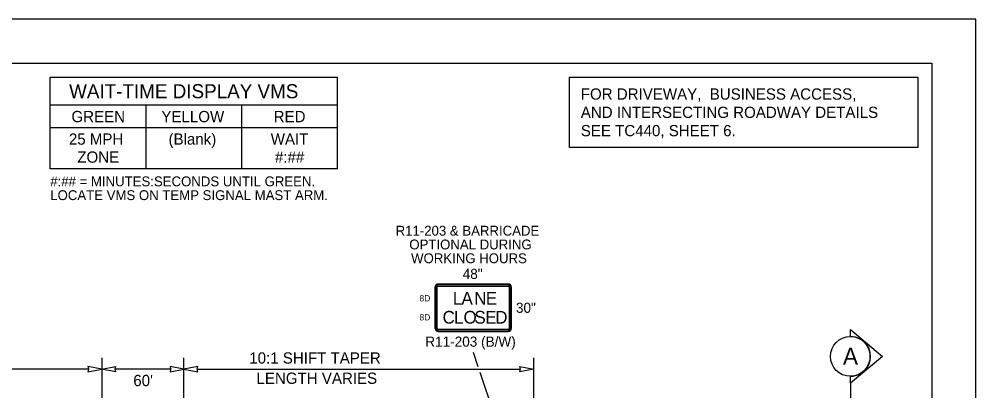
# Model space of a CAD drawing. Extents: x 99982 to 100176, y 99905 to 100011.
# Drawn here: x 100049.27 to 100056.06, y 99978.05 to 99980.69 of the extents above; entities that cross this region are included whole.
import ezdxf

# ---------------------------------------------------------------- set-up
doc = ezdxf.new("R2010")
doc.units = 0
for name, color, linetype in [('SH_GI_PlotLimits', 7, 'Continuous'), ('SH_GI_SheetBorder', 7, 'Continuous'), ('SH_TI_Tables', 7, 'Continuous'), ('SH_TI_WZSectionCut', 7, 'Continuous'), ('TR_SN_ConstructionSigns', 7, 'Continuous'), ('TR_WZ_PortableChangeMessageSign', 7, 'Continuous'), ('TR_WZ_WorkZoneDetails', 7, 'Continuous'), ('TR_WZ_WorkZoneTextCurrent', 7, 'Continuous')]:
    doc.layers.add(name, color=color, linetype=linetype)

msp = doc.modelspace()

# ---------------------------------------------------------------- linework, layer by layer
at = {"layer": 'SH_GI_PlotLimits'}
msp.add_lwpolyline([(100039.0625, 99969.6875), (100056.0625, 99969.6875), (100056.0625, 99980.6875), (100039.0625, 99980.6875)], close=True, dxfattribs=at)
at = {"layer": 'SH_GI_SheetBorder'}
for p, q in [((100040, 99980.375), (100055.75, 99980.375)), ((100055.75, 99980.375), (100055.75, 99970))]:
    msp.add_line(p, q, dxfattribs=at)
at = {"layer": 'SH_TI_Tables'}
msp.add_lwpolyline([(100053.1782, 99980.275), (100055.65, 99980.275), (100055.65, 99979.775), (100053.1782, 99979.775)], close=True, dxfattribs=at)
at = {"layer": 'SH_TI_WZSectionCut'}
for p, q in [((100055.1718, 99978.4317), (100055.1718, 99978.4816)), ((100055.1718, 99978.4816), (100055.4, 99978.2904)), ((100055.4, 99978.2904), (100055.1718, 99978.0993)), ((100055.1718, 99978.0993), (100055.1718, 99978.1492)), ((100055.1718, 99978.0993), (100055.1718, 99976.0193))]:
    msp.add_line(p, q, dxfattribs=at)
msp.add_circle((100055.1718, 99978.2904), 0.1412, dxfattribs=at)
msp.add_arc((100055.1718, 99978.2904), 0.1412, 269.99779, 90.00221, dxfattribs=at)
at = {"layer": 'TR_SN_ConstructionSigns'}
for p, q in [((100052.2247, 99978.4884), (100052.2247, 99978.7837)), ((100052.2247, 99978.7837), (100052.2247, 99978.4884)), ((100052.2247, 99978.7837), (100052.2247, 99978.4884)), ((100052.2303, 99978.7837), (100052.2303, 99978.4884)), ((100052.2388, 99978.4884), (100052.2388, 99978.7837)), ((100052.2458, 99978.8048), (100052.7436, 99978.8048)), ((100052.7436, 99978.8048), (100052.2458, 99978.8048)), ((100052.7436, 99978.8048), (100052.2458, 99978.8048)), ((100052.7436, 99978.7992), (100052.2458, 99978.7992)), ((100052.2458, 99978.7907), (100052.7436, 99978.7907)), ((100052.7506, 99978.7837), (100052.7506, 99978.4884)), ((100052.7591, 99978.4884), (100052.7591, 99978.7837)), ((100052.7647, 99978.7837), (100052.7647, 99978.4884)), ((100052.7647, 99978.4884), (100052.7647, 99978.7837)), ((100052.7647, 99978.4884), (100052.7647, 99978.7837)), ((100052.7436, 99978.4814), (100052.2458, 99978.4814)), ((100052.2458, 99978.4729), (100052.7436, 99978.4729)), ((100052.7436, 99978.4673), (100052.2458, 99978.4673)), ((100052.2458, 99978.4673), (100052.7436, 99978.4673)), ((100052.2458, 99978.4673), (100052.7436, 99978.4673))]:
    msp.add_line(p, q, dxfattribs=at)
for centre, radius, start, end in [((100052.2458, 99978.7837), 0.0211, 90, 180), ((100052.2458, 99978.7837), 0.0211, 90, 180), ((100052.2458, 99978.7837), 0.0211, 90, 180), ((100052.2458, 99978.7837), 0.0155, 90, 180.00001), ((100052.2458, 99978.7837), 0.00703, 90, 180.00001), ((100052.7436, 99978.7837), 0.0211, 0, 90), ((100052.7436, 99978.7837), 0.0211, 0, 90), ((100052.7436, 99978.7837), 0.0211, 0, 90), ((100052.7436, 99978.7837), 0.0155, 0, 90), ((100052.7436, 99978.7837), 0.00703, 0, 90), ((100052.2458, 99978.4884), 0.0211, 180, 270.00001), ((100052.2458, 99978.4884), 0.0211, 180, 270.00001), ((100052.2458, 99978.4884), 0.0211, 180, 270.00001), ((100052.2458, 99978.4884), 0.0155, 180.00001, 270), ((100052.2458, 99978.4884), 0.00703, 180.00001, 270), ((100052.7436, 99978.4884), 0.0155, 270, 0.00001), ((100052.7436, 99978.4884), 0.00703, 270, 0.00001), ((100052.7436, 99978.4884), 0.0211, 270.00001, 0.00001), ((100052.7436, 99978.4884), 0.0211, 270.00001, 0.00001), ((100052.7436, 99978.4884), 0.0211, 270.00001, 0.00001)]:
    msp.add_arc(centre, radius, start, end, dxfattribs=at)
at = {"layer": 'TR_WZ_PortableChangeMessageSign'}
for p, q in [((100049.4922, 99980.275), (100051.5322, 99980.275)), ((100049.4922, 99979.6227), (100049.4922, 99980.275)), ((100051.5322, 99979.6227), (100051.5322, 99980.275)), ((100051.5322, 99980.075), (100049.4922, 99980.075)), ((100050.1722, 99979.6227), (100050.1722, 99980.075)), ((100050.8522, 99979.6227), (100050.8522, 99980.075)), ((100050.1722, 99979.915), (100049.4922, 99979.915)), ((100050.8522, 99979.915), (100050.1722, 99979.915)), ((100051.5322, 99979.915), (100050.8522, 99979.915)), ((100051.5322, 99979.6227), (100049.4922, 99979.6227))]:
    msp.add_line(p, q, dxfattribs=at)
at = {"layer": 'TR_WZ_WorkZoneDetails'}
for p, q in [((100049.8576, 99978.2793), (100049.8576, 99976.9093)), ((100050.4406, 99977.5393), (100050.4406, 99978.2793)), ((100052.4947, 99978.3193), (100052.5282, 99978.2193)), ((100052.9246, 99976.5193), (100052.9246, 99978.2793)), ((100049.7638, 99978.1993), (100048.1013, 99978.1993)), ((100050.3469, 99978.1993), (100049.9513, 99978.1993)), ((100050.5343, 99978.1993), (100052.8309, 99978.1993)), ((100052.5416, 99978.1793), (100052.7264, 99977.6273))]:
    msp.add_line(p, q, dxfattribs=at)
for points in [[(100049.8576, 99978.1993), (100049.7593, 99978.2186), (100049.7638, 99978.1993), (100049.7593, 99978.18)], [(100049.8576, 99978.1993), (100049.9558, 99978.2186), (100049.9513, 99978.1993), (100049.9558, 99978.18)], [(100050.4406, 99978.1993), (100050.3423, 99978.2186), (100050.3469, 99978.1993), (100050.3423, 99978.18)], [(100050.4406, 99978.1993), (100050.5389, 99978.18), (100050.5343, 99978.1993), (100050.5389, 99978.2186)], [(100052.9246, 99978.1993), (100052.8263, 99978.18), (100052.8309, 99978.1993), (100052.8263, 99978.2186)]]:
    msp.add_lwpolyline(points, close=True, dxfattribs=at)

# ---------------------------------------------------------------- texts
at = {"layer": 'SH_TI_Tables'}
for s, p in [('FOR DRIVEWAY,  BUSINESS ACCESS, ', (100053.2582, 99980.115)), ('AND INTERSECTING ROADWAY DETAILS', (100053.2582, 99979.985)), ('SEE TC440, SHEET 6.', (100053.2582, 99979.855))]:
    msp.add_text(s, height=0.08, rotation=360, dxfattribs=at).set_placement(p)
at = {"layer": 'SH_TI_WZSectionCut'}
msp.add_text('A', height=0.12, rotation=359.99005, dxfattribs=at).set_placement((100055.1189, 99978.2313))
at = {"layer": 'TR_SN_ConstructionSigns'}
for s, p in [('48"', (100052.4199, 99978.8408)), ('30"', (100052.7979, 99978.6001)), ('R11-203 (B/W)', (100052.1543, 99978.3593))]:
    msp.add_text(s, height=0.072, rotation=360, dxfattribs=at).set_placement(p)
for s, height, p in [('L', 0.09, (100052.3498, 99978.6586)), ('A', 0.09, (100052.411, 99978.6586)), ('N', 0.09, (100052.501, 99978.6586)), ('E', 0.09, (100052.5838, 99978.6586)), ('8D', 0.045, (100052.1131, 99978.6811)), ('C', 0.09, (100052.2773, 99978.5236)), ('L', 0.09, (100052.3583, 99978.5236)), ('O', 0.09, (100052.4258, 99978.5236)), ('S', 0.09, (100052.5032, 99978.5236)), ('E', 0.09, (100052.5797, 99978.5236)), ('D', 0.09, (100052.6508, 99978.5236)), ('8D', 0.045, (100052.1131, 99978.5461))]:
    msp.add_text(s, height=height, dxfattribs=at).set_placement(p)
at = {"layer": 'TR_WZ_PortableChangeMessageSign'}
for s, height, p in [('WAIT-TIME DISPLAY VMS', 0.1, (100049.6261, 99980.125)), ('GREEN', 0.08, (100049.6428, 99979.955)), ('YELLOW', 0.08, (100050.2813, 99979.955)), ('RED', 0.08, (100051.0783, 99979.955)), ('25 MPH', 0.08, (100049.6246, 99979.795)), ('(Blank)', 0.08, (100050.3319, 99979.795)), ('WAIT', 0.08, (100051.0572, 99979.795)), ('ZONE', 0.08, (100049.6844, 99979.667)), ('#:##', 0.08, (100051.0873, 99979.667)), ('#:## = MINUTES:SECONDS UNTIL GREEN.', 0.07, (100049.4922, 99979.4993)), ('LOCATE VMS ON TEMP SIGNAL MAST ARM.', 0.07, (100049.4922, 99979.4013))]:
    msp.add_text(s, height=height, rotation=360, dxfattribs=at).set_placement(p)
at = {"layer": 'TR_WZ_WorkZoneTextCurrent'}
for s, p in [('R11-203 & BARRICADE', (100051.9439, 99979.1488)), ('OPTIONAL DURING', (100052.041, 99979.0508)), ('WORKING HOURS', (100052.0537, 99978.9528))]:
    msp.add_text(s, height=0.07, rotation=360, dxfattribs=at).set_placement(p)
for s, p in [('10:1 SHIFT TAPER', (100050.9051, 99978.2393)), ("60'", (100050.0819, 99978.0791)), ('LENGTH VARIES', (100050.9564, 99978.0953))]:
    msp.add_text(s, height=0.08, dxfattribs=at).set_placement(p)

doc.saveas('drawing.dxf')
